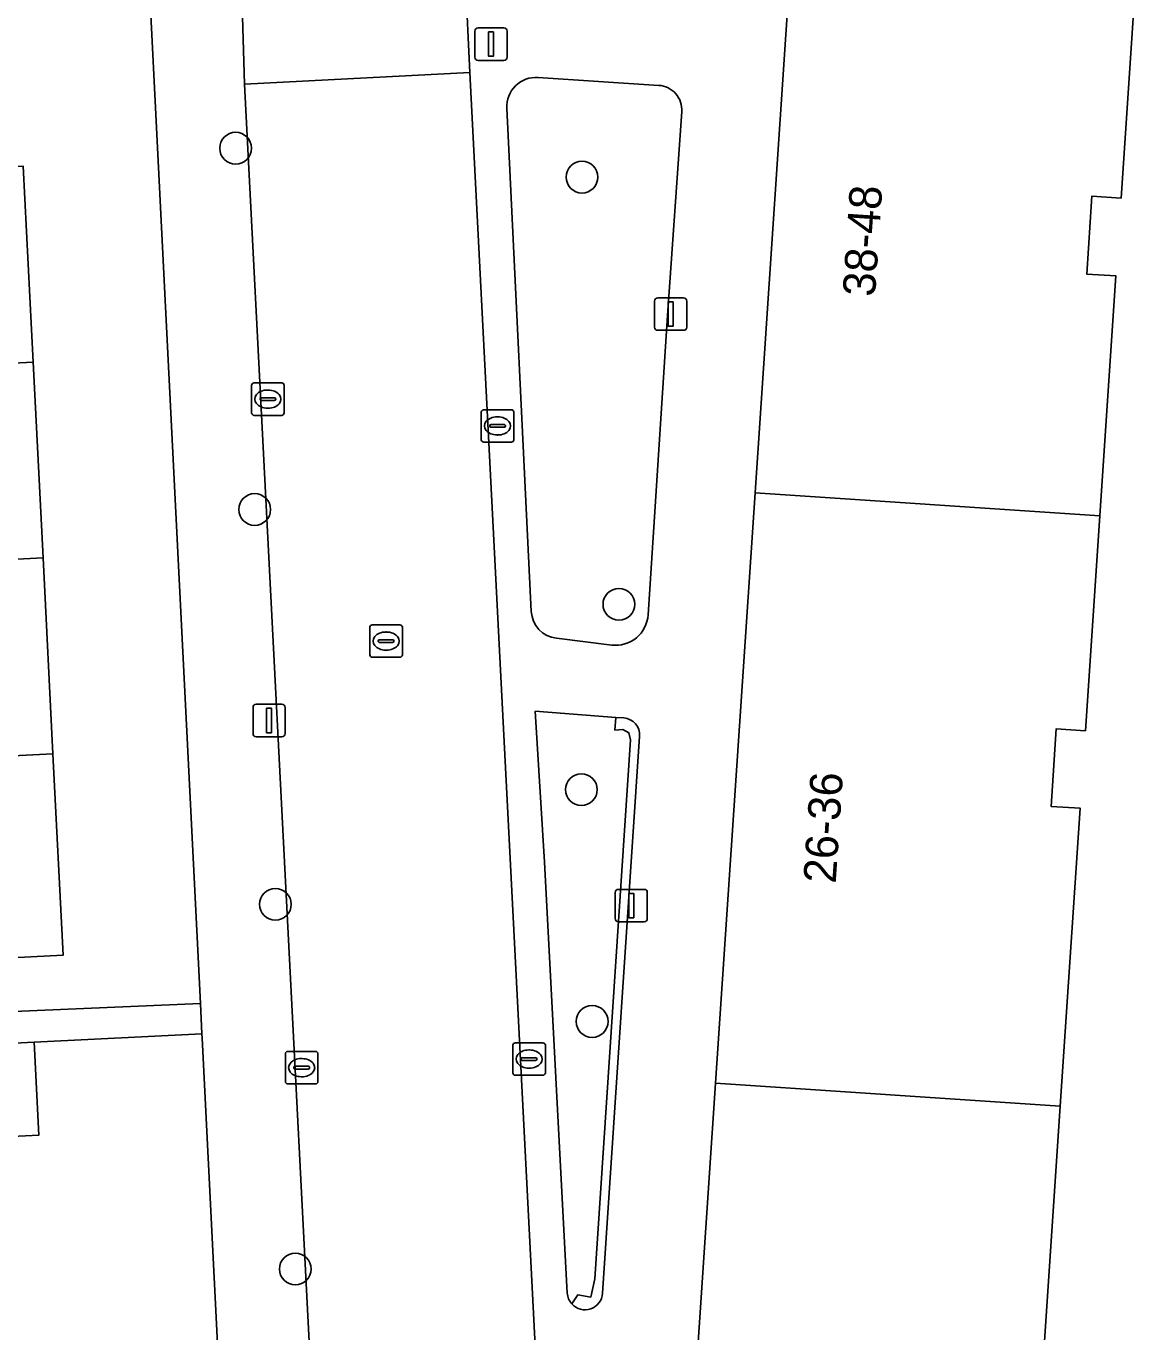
# Model space of a CAD drawing. Extents: x 161084 to 161928, y 385354 to 386522.
# Drawn here: x 161810.87 to 161845.17, y 385892.02 to 385932.25 of the extents above; entities that cross this region are included whole.
import ezdxf

# ---------------------------------------------------------------- set-up
doc = ezdxf.new("R2010")
doc.units = 0
for name, color, linetype in [('IMGEO_Boom', 7, 'Continuous'), ('IMGEO_Erf', 7, 'Continuous'), ('IMGEO_Groenvoorziening', 7, 'Continuous'), ('IMGEO_Haag', 7, 'Continuous'), ('IMGEO_Kolk', 7, 'Continuous'), ('IMGEO_Lichtmast', 7, 'Continuous'), ('IMGEO_Pand', 7, 'Continuous'), ('IMGEO_Pand_nummerreeks', 7, 'Continuous'), ('IMGEO_Rijbaan_lokaal_open', 7, 'Continuous'), ('IMGEO_Rioolput', 7, 'Continuous'), ('IMGEO_Voetpad_open', 7, 'Continuous')]:
    doc.layers.add(name, color=color, linetype=linetype)

msp = doc.modelspace()

# ---------------------------------------------------------------- linework, layer by layer
at = {"layer": 'IMGEO_Boom'}
for centre in [(161817.328, 385928.491), (161828.005, 385927.599), (161817.918, 385917.359), (161829.141, 385914.438), (161827.987, 385908.728), (161818.555, 385905.195), (161828.317, 385901.585), (161819.167, 385893.958)]:
    msp.add_circle(centre, 0.489, dxfattribs=at)
at = {"layer": 'IMGEO_Erf'}
for points in [[(161793.696, 385901.172), (161816.244, 385902.138), (161813.117, 385964.498), (161808.949, 385964.315)], [(161810.786, 385927.935), (161811.09, 385921.901), (161811.395, 385915.867), (161811.7, 385909.832), (161812.013, 385903.624), (161807.02, 385903.372)], [(161816.297, 385901.071), (161816.29, 385901.204), (161811.124, 385900.945), (161811.269, 385898.084), (161806.754, 385897.858), (161806.824, 385896.468), (161805.083, 385896.38), (161804.993, 385898.163), (161801.445, 385897.984), (161801.32, 385900.451), (161796.445, 385900.207), (161796.57, 385897.74), (161792.937, 385897.556), (161789.389, 385897.377), (161789.264, 385899.844), (161780.664, 385899.393), (161780.876, 385895.682), (161774.99, 385895.349), (161774.78, 385899.06), (161769.403, 385898.759), (161770.544, 385876.533)], [(161773.699, 385873.684), (161814.72, 385875.762), (161814.973, 385875.786), (161815.223, 385875.833), (161815.468, 385875.902), (161815.706, 385875.992), (161815.934, 385876.104), (161816.152, 385876.235), (161816.357, 385876.385), (161816.548, 385876.553), (161816.724, 385876.738), (161816.882, 385876.937), (161817.021, 385877.149), (161817.141, 385877.374), (161817.241, 385877.608), (161817.319, 385877.85), (161817.375, 385878.098), (161817.409, 385878.35), (161817.42, 385878.604), (161817.417, 385878.743), (161816.297, 385901.071)]]:
    msp.add_lwpolyline(points, dxfattribs=at)
at = {"layer": 'IMGEO_Groenvoorziening'}
for points in [[(161830.372, 385930.427), (161826.652, 385930.671)], [(161825.687, 385929.723), (161826.443, 385914.219)], [(161830.041, 385914.113), (161830.642, 385923.335), (161831.08, 385929.617)], [(161827.215, 385913.39), (161828.921, 385913.183)], [(161829.052, 385910.955), (161826.562, 385911.144), (161826.85, 385906.495), (161827.551, 385893.217)], [(161827.691, 385892.881), (161827.874, 385893.159), (161828.272, 385893.093), (161828.404, 385893.656), (161829.499, 385910.266), (161829.449, 385910.481), (161829.266, 385910.581), (161829.018, 385910.564), (161829.052, 385910.955)], [(161829.289, 385910.937), (161829.052, 385910.955), (161829.018, 385910.564), (161829.266, 385910.581), (161829.449, 385910.481), (161829.499, 385910.266), (161828.404, 385893.656), (161828.272, 385893.093), (161827.874, 385893.159), (161827.691, 385892.881)], [(161828.637, 385893.21), (161829.78, 385910.368)]]:
    msp.add_lwpolyline(points, dxfattribs=at)
for centre, radius, start, end in [((161826.592, 385929.767), 0.906, 86.2276, 182.7541), ((161830.322, 385929.669), 0.76, 356.0785, 86.2333), ((161827.318, 385914.26), 0.876, 182.6902, 263.2317), ((161829.041, 385914.178), 1.002, 263.1447, 356.2649), ((161829.249, 385910.406), 0.532, 355.8915, 85.6915), ((161828.094, 385893.246), 0.543, 183.0518, 222.1879), ((161828.094, 385893.248), 0.545, 222.3087, 356.0446)]:
    msp.add_arc(centre, radius, start, end, dxfattribs=at)
at = {"layer": 'IMGEO_Haag'}
for points in [[(161829.052, 385910.955), (161829.018, 385910.564), (161829.266, 385910.581), (161829.449, 385910.481), (161829.499, 385910.266), (161828.404, 385893.656), (161828.272, 385893.093), (161827.874, 385893.159), (161827.691, 385892.881)], [(161829.289, 385910.937), (161829.052, 385910.955)], [(161828.637, 385893.21), (161829.78, 385910.368)]]:
    msp.add_lwpolyline(points, dxfattribs=at)
for centre, radius, start, end in [((161829.249, 385910.406), 0.532, 355.8915, 85.6915), ((161828.094, 385893.248), 0.545, 222.3087, 356.0446)]:
    msp.add_arc(centre, radius, start, end, dxfattribs=at)
at = {"layer": 'IMGEO_Kolk'}
for p, q in [((161817.823, 385920.334), (161817.823, 385921.186)), ((161817.898, 385921.26), (161818.75, 385921.26)), ((161818.311, 385921.04), (161818.336, 385921.04)), ((161818.824, 385921.186), (161818.824, 385920.334)), ((161818.082, 385920.754), (161818.082, 385920.766)), ((161818.52, 385920.717), (161818.122, 385920.717)), ((161818.125, 385920.803), (161818.523, 385920.803)), ((161818.566, 385920.766), (161818.566, 385920.754)), ((161818.75, 385920.26), (161817.898, 385920.26)), ((161818.334, 385920.48), (161818.309, 385920.48)), ((161824.901, 385919.508), (161824.901, 385920.36)), ((161824.976, 385920.434), (161825.828, 385920.434)), ((161825.389, 385920.214), (161825.414, 385920.214)), ((161825.902, 385920.36), (161825.902, 385919.508)), ((161825.16, 385919.928), (161825.16, 385919.94)), ((161825.598, 385919.891), (161825.2, 385919.891)), ((161825.203, 385919.977), (161825.601, 385919.977)), ((161825.644, 385919.94), (161825.644, 385919.928)), ((161825.828, 385919.434), (161824.976, 385919.434)), ((161825.412, 385919.654), (161825.387, 385919.654)), ((161825.874, 385900.001), (161825.874, 385900.853)), ((161825.949, 385900.927), (161826.801, 385900.927)), ((161826.875, 385900.853), (161826.875, 385900.001)), ((161818.864, 385899.736), (161818.864, 385900.588)), ((161818.939, 385900.662), (161819.791, 385900.662)), ((161819.865, 385900.588), (161819.865, 385899.736)), ((161826.176, 385900.47), (161826.574, 385900.47)), ((161826.362, 385900.707), (161826.387, 385900.707)), ((161819.123, 385900.156), (161819.123, 385900.168)), ((161819.561, 385900.119), (161819.163, 385900.119)), ((161819.166, 385900.205), (161819.564, 385900.205)), ((161819.352, 385900.442), (161819.377, 385900.442)), ((161819.607, 385900.168), (161819.607, 385900.156)), ((161826.133, 385900.421), (161826.133, 385900.433)), ((161826.571, 385900.384), (161826.173, 385900.384)), ((161826.385, 385900.147), (161826.36, 385900.147)), ((161826.617, 385900.433), (161826.617, 385900.421)), ((161819.791, 385899.662), (161818.939, 385899.662)), ((161819.375, 385899.882), (161819.35, 385899.882)), ((161826.801, 385899.927), (161825.949, 385899.927))]:
    msp.add_line(p, q, dxfattribs=at)
for points in [[(161817.823, 385920.334), (161817.823, 385921.186)], [(161817.898, 385921.26), (161818.75, 385921.26)], [(161818.824, 385921.186), (161818.824, 385920.334)], [(161818.75, 385920.26), (161817.898, 385920.26)], [(161824.901, 385919.508), (161824.901, 385920.36)], [(161824.976, 385920.434), (161825.828, 385920.434)], [(161825.902, 385920.36), (161825.902, 385919.508)], [(161825.828, 385919.434), (161824.976, 385919.434)], [(161825.874, 385900.001), (161825.874, 385900.853)], [(161825.949, 385900.927), (161826.801, 385900.927)], [(161826.875, 385900.853), (161826.875, 385900.001)], [(161818.864, 385899.736), (161818.864, 385900.588)], [(161818.939, 385900.662), (161819.791, 385900.662)], [(161819.865, 385900.588), (161819.865, 385899.736)], [(161819.791, 385899.662), (161818.939, 385899.662)], [(161826.801, 385899.927), (161825.949, 385899.927)]]:
    msp.add_lwpolyline(points, dxfattribs=at)
for centre, radius, start, end in [((161817.9, 385921.184), 0.0765, 91.552, 178.448), ((161817.9, 385921.184), 0.0765, 91.552, 178.448), ((161818.748, 385921.184), 0.0765, 1.552, 88.448), ((161818.748, 385921.184), 0.0765, 1.552, 88.448), ((161818.122, 385920.763), 0.0403, 85.8775, 175.7526), ((161818.119, 385920.753), 0.0366, 178.938, 274.7102), ((161818.523, 385920.76), 0.043, 264.8664, 352.4533), ((161818.527, 385920.765), 0.0386, 1.7309, 96.639), ((161817.9, 385920.336), 0.0765, 181.552, 268.448), ((161817.9, 385920.336), 0.0765, 181.552, 268.448), ((161818.748, 385920.336), 0.0765, 271.552, 358.448), ((161818.748, 385920.336), 0.0765, 271.552, 358.448), ((161824.978, 385920.358), 0.0765, 91.552, 178.448), ((161824.978, 385920.358), 0.0765, 91.552, 178.448), ((161825.826, 385920.358), 0.0765, 1.552, 88.448), ((161825.826, 385920.358), 0.0765, 1.552, 88.448), ((161825.2, 385919.937), 0.0403, 85.8775, 175.7526), ((161825.197, 385919.927), 0.0366, 178.938, 274.7102), ((161825.601, 385919.934), 0.043, 264.8664, 352.4533), ((161825.605, 385919.939), 0.0386, 1.7309, 96.639), ((161824.978, 385919.51), 0.0765, 181.552, 268.448), ((161824.978, 385919.51), 0.0765, 181.552, 268.448), ((161825.826, 385919.51), 0.0765, 271.552, 358.448), ((161825.826, 385919.51), 0.0765, 271.552, 358.448), ((161825.951, 385900.851), 0.0765, 91.552, 178.448), ((161825.951, 385900.851), 0.0765, 91.552, 178.448), ((161826.799, 385900.851), 0.0765, 1.552, 88.448), ((161826.799, 385900.851), 0.0765, 1.552, 88.448), ((161818.941, 385900.586), 0.0765, 91.552, 178.448), ((161818.941, 385900.586), 0.0765, 91.552, 178.448), ((161819.789, 385900.586), 0.0765, 1.552, 88.448), ((161819.789, 385900.586), 0.0765, 1.552, 88.448), ((161826.173, 385900.43), 0.0403, 85.8775, 175.7526), ((161826.578, 385900.432), 0.0386, 1.7309, 96.639), ((161819.163, 385900.165), 0.0403, 85.8775, 175.7526), ((161819.16, 385900.155), 0.0366, 178.938, 274.7102), ((161819.564, 385900.162), 0.043, 264.8664, 352.4533), ((161819.568, 385900.167), 0.0386, 1.7309, 96.639), ((161826.17, 385900.42), 0.0366, 178.938, 274.7102), ((161826.574, 385900.427), 0.043, 264.8664, 352.4533), ((161818.941, 385899.738), 0.0765, 181.552, 268.448), ((161818.941, 385899.738), 0.0765, 181.552, 268.448), ((161819.789, 385899.738), 0.0765, 271.552, 358.448), ((161819.789, 385899.738), 0.0765, 271.552, 358.448), ((161825.951, 385900.003), 0.0765, 181.552, 268.448), ((161825.951, 385900.003), 0.0765, 181.552, 268.448), ((161826.799, 385900.003), 0.0765, 271.552, 358.448), ((161826.799, 385900.003), 0.0765, 271.552, 358.448)]:
    msp.add_arc(centre, radius, start, end, dxfattribs=at)
for centre, major_axis, ratio, start_param, end_param in [((161818.31, 385920.76), (-0.387, 0.002), 0.722429, 4.712389, 7.853982), ((161818.335, 385920.76), (-0.39, 0.002), 0.717154, 1.570796, 4.712389), ((161825.388, 385919.934), (-0.387, 0.002), 0.722429, 4.712389, 7.853982), ((161825.413, 385919.934), (-0.39, 0.002), 0.717154, 1.570796, 4.712389), ((161826.361, 385900.427), (-0.387, 0.002), 0.722429, 4.712389, 7.853982), ((161826.386, 385900.427), (-0.39, 0.002), 0.717154, 1.570796, 4.712389), ((161819.351, 385900.162), (-0.387, 0.002), 0.722429, 4.712389, 7.853982), ((161819.376, 385900.162), (-0.39, 0.002), 0.717154, 1.570796, 4.712389)]:
    msp.add_ellipse(centre, major_axis=major_axis, ratio=ratio, start_param=start_param, end_param=end_param, dxfattribs=at)
at = {"layer": 'IMGEO_Lichtmast'}
for p, q in [((161824.704, 385931.297), (161824.704, 385932.097)), ((161824.704, 385932.097), (161824.704, 385931.297)), ((161824.804, 385932.197), (161825.594, 385932.197)), ((161825.594, 385932.197), (161824.804, 385932.197)), ((161825.694, 385932.097), (161825.694, 385931.297)), ((161825.694, 385931.297), (161825.694, 385932.097)), ((161825.594, 385931.197), (161824.804, 385931.197)), ((161824.804, 385931.197), (161825.594, 385931.197)), ((161830.341, 385923.879), (161831.131, 385923.879)), ((161831.131, 385923.879), (161830.341, 385923.879)), ((161830.241, 385922.979), (161830.241, 385923.779)), ((161830.241, 385923.779), (161830.241, 385922.979)), ((161831.231, 385923.779), (161831.231, 385922.979)), ((161831.231, 385922.979), (161831.231, 385923.779)), ((161831.131, 385922.879), (161830.341, 385922.879)), ((161830.341, 385922.879), (161831.131, 385922.879)), ((161817.965, 385911.358), (161818.755, 385911.358)), ((161818.755, 385911.358), (161817.965, 385911.358)), ((161817.865, 385910.458), (161817.865, 385911.258)), ((161817.865, 385911.258), (161817.865, 385910.458)), ((161818.855, 385911.258), (161818.855, 385910.458)), ((161818.855, 385910.458), (161818.855, 385911.258)), ((161818.755, 385910.358), (161817.965, 385910.358)), ((161817.965, 385910.358), (161818.755, 385910.358)), ((161829.028, 385904.756), (161829.028, 385905.556)), ((161829.028, 385905.556), (161829.028, 385904.756)), ((161829.128, 385905.656), (161829.918, 385905.656)), ((161829.918, 385905.656), (161829.128, 385905.656)), ((161830.018, 385905.556), (161830.018, 385904.756)), ((161830.018, 385904.756), (161830.018, 385905.556)), ((161829.918, 385904.656), (161829.128, 385904.656)), ((161829.128, 385904.656), (161829.918, 385904.656))]:
    msp.add_line(p, q, dxfattribs=at)
for points in [[(161825.124, 385932.072), (161825.274, 385932.072), (161825.274, 385931.322), (161825.124, 385931.322), (161825.124, 385932.072)], [(161830.661, 385923.754), (161830.811, 385923.754), (161830.811, 385923.004), (161830.661, 385923.004), (161830.661, 385923.754)], [(161818.285, 385911.233), (161818.435, 385911.233), (161818.435, 385910.483), (161818.285, 385910.483), (161818.285, 385911.233)], [(161829.448, 385905.531), (161829.598, 385905.531), (161829.598, 385904.781), (161829.448, 385904.781), (161829.448, 385905.531)]]:
    msp.add_lwpolyline(points, dxfattribs=at)
for centre, start, end in [((161824.804, 385932.097), 90, 180), ((161824.804, 385932.097), 90, 180), ((161825.594, 385932.097), 0, 90), ((161825.594, 385932.097), 360, 90), ((161824.804, 385931.297), 180, 270), ((161824.804, 385931.297), 180, 270), ((161825.594, 385931.297), 270, 0), ((161825.594, 385931.297), 270, 0), ((161830.341, 385923.779), 90, 180), ((161830.341, 385923.779), 90, 180), ((161831.131, 385923.779), 0, 90), ((161831.131, 385923.779), 360, 90), ((161830.341, 385922.979), 180, 270), ((161830.341, 385922.979), 180, 270), ((161831.131, 385922.979), 270, 0), ((161831.131, 385922.979), 270, 0), ((161817.965, 385911.258), 90, 180), ((161817.965, 385911.258), 90, 180), ((161818.755, 385911.258), 0, 90), ((161818.755, 385911.258), 360, 90), ((161817.965, 385910.458), 180, 270), ((161817.965, 385910.458), 180, 270), ((161818.755, 385910.458), 270, 0), ((161818.755, 385910.458), 270, 0), ((161829.128, 385905.556), 90, 180), ((161829.128, 385905.556), 90, 180), ((161829.918, 385905.556), 0, 90), ((161829.918, 385905.556), 360, 90), ((161829.128, 385904.756), 180, 270), ((161829.128, 385904.756), 180, 270), ((161829.918, 385904.756), 270, 0), ((161829.918, 385904.756), 270, 0)]:
    msp.add_arc(centre, 0.1, start, end, dxfattribs=at)
at = {"layer": 'IMGEO_Pand'}
for points in [[(161833.343, 385917.876), (161843.965, 385917.164), (161844.46, 385924.554), (161843.56, 385924.614), (161843.721, 385927.014), (161844.62, 385926.954), (161845.168, 385935.124), (161834.546, 385935.835)], [(161803.558, 385927.57), (161803.863, 385921.536), (161811.09, 385921.901), (161810.786, 385927.935)], [(161811.395, 385915.867), (161811.09, 385921.901), (161803.863, 385921.536), (161804.168, 385915.502)], [(161832.124, 385899.683), (161842.746, 385898.971), (161843.361, 385908.153), (161842.461, 385908.213), (161842.621, 385910.603), (161843.521, 385910.543), (161843.965, 385917.164), (161833.343, 385917.876)], [(161811.7, 385909.832), (161811.395, 385915.867), (161804.168, 385915.502), (161804.472, 385909.467)], [(161804.472, 385909.467), (161804.786, 385903.259), (161807.02, 385903.372), (161812.013, 385903.624), (161811.7, 385909.832)], [(161811.124, 385900.945), (161808.501, 385900.814), (161804.869, 385900.63), (161804.993, 385898.163), (161805.083, 385896.38), (161806.824, 385896.468), (161806.754, 385897.858), (161811.269, 385898.084)], [(161830.921, 385881.723), (161841.543, 385881.011), (161842.092, 385889.202), (161841.192, 385889.262), (161841.351, 385891.642), (161842.251, 385891.582), (161842.746, 385898.971), (161832.124, 385899.683)]]:
    msp.add_lwpolyline(points, close=True, dxfattribs=at)
at = {"layer": 'IMGEO_Rijbaan_lokaal_open'}
msp.add_lwpolyline([(161845.168, 385935.124), (161844.62, 385926.954), (161843.721, 385927.014), (161843.56, 385924.614), (161844.46, 385924.554), (161843.965, 385917.164), (161843.521, 385910.543), (161842.621, 385910.603), (161842.461, 385908.213), (161843.361, 385908.153), (161842.746, 385898.971), (161842.251, 385891.582)], dxfattribs=at)
for points in [[(161824.409, 385933.649), (161817.524, 385933.25), (161817.598, 385930.465), (161824.543, 385930.825)], [(161824.543, 385930.825), (161817.598, 385930.465), (161820.274, 385878.537), (161827.216, 385878.955), (161826.78, 385887.396)]]:
    msp.add_lwpolyline(points, close=True, dxfattribs=at)
at = {"layer": 'IMGEO_Rioolput'}
for p, q in [((161821.467, 385912.879), (161821.467, 385913.731)), ((161821.542, 385913.805), (161822.394, 385913.805)), ((161822.468, 385913.731), (161822.468, 385912.879)), ((161821.769, 385913.348), (161822.167, 385913.348)), ((161821.955, 385913.585), (161821.98, 385913.585)), ((161821.726, 385913.299), (161821.726, 385913.311)), ((161822.164, 385913.262), (161821.766, 385913.262)), ((161821.978, 385913.025), (161821.953, 385913.025)), ((161822.21, 385913.311), (161822.21, 385913.299)), ((161822.394, 385912.805), (161821.542, 385912.805))]:
    msp.add_line(p, q, dxfattribs=at)
for points in [[(161821.467, 385912.879), (161821.467, 385913.731)], [(161821.542, 385913.805), (161822.394, 385913.805)], [(161822.468, 385913.731), (161822.468, 385912.879)], [(161822.394, 385912.805), (161821.542, 385912.805)]]:
    msp.add_lwpolyline(points, dxfattribs=at)
for centre, radius, start, end in [((161821.544, 385913.729), 0.0765, 91.552, 178.448), ((161821.544, 385913.729), 0.0765, 91.552, 178.448), ((161822.392, 385913.729), 0.0765, 1.552, 88.448), ((161822.392, 385913.729), 0.0765, 1.552, 88.448), ((161821.766, 385913.308), 0.0403, 85.8775, 175.7526), ((161822.171, 385913.31), 0.0386, 1.7309, 96.639), ((161821.763, 385913.298), 0.0366, 178.938, 274.7102), ((161822.167, 385913.305), 0.043, 264.8664, 352.4533), ((161821.544, 385912.881), 0.0765, 181.552, 268.448), ((161821.544, 385912.881), 0.0765, 181.552, 268.448), ((161822.392, 385912.881), 0.0765, 271.552, 358.448), ((161822.392, 385912.881), 0.0765, 271.552, 358.448)]:
    msp.add_arc(centre, radius, start, end, dxfattribs=at)
for centre, major_axis, ratio, start_param, end_param in [((161821.954, 385913.305), (-0.387, 0.002), 0.722429, 4.712389, 7.853982), ((161821.979, 385913.305), (-0.39, 0.002), 0.717154, 1.570796, 4.712389)]:
    msp.add_ellipse(centre, major_axis=major_axis, ratio=ratio, start_param=start_param, end_param=end_param, dxfattribs=at)
at = {"layer": 'IMGEO_Voetpad_open'}
for points in [[(161823.362, 386018.13), (161823.365, 386020.125), (161823.8, 386026.551), (161823.303, 386026.585), (161823.281, 386026.266), (161822.885, 386026.242), (161822.44, 386034.439), (161822.312, 386039.155), (161819.491, 386039.333), (161818.994, 386039.308), (161821.04, 385999.964), (161821.739, 385986.755), (161822.36, 385974.707), (161822.466, 385971.713), (161824.409, 385933.649), (161824.543, 385930.825), (161826.78, 385887.396), (161827.216, 385878.955), (161827.441, 385874.599)], [(161823.971, 385866.826), (161823.317, 385866.436), (161822.631, 385866.106), (161821.919, 385865.839), (161821.185, 385865.636), (161820.549, 385863.056), (161829.383, 385862.523), (161829.675, 385862.505), (161829.718, 385863.763), (161830.921, 385881.723), (161832.124, 385899.683), (161833.343, 385917.876), (161834.546, 385935.835), (161835.719, 385953.351), (161834.342, 385953.452), (161826.493, 385954.025), (161824.899, 385985.545), (161824.722, 385988.511), (161824.708, 385988.802), (161824.369, 385995.674), (161824.366, 385998.161), (161824.364, 386000), (161823.362, 386018.13)], [(161807.553, 386012.306), (161806.864, 386006.001), (161807.13, 385999.905), (161808.729, 385966.944), (161808.949, 385964.315), (161813.117, 385964.498), (161816.244, 385902.138), (161816.29, 385901.204), (161816.297, 385901.071), (161817.417, 385878.743), (161819.314, 385875.046)], [(161820.274, 385878.537), (161817.598, 385930.465), (161817.524, 385933.25), (161815.45, 385971.458)], [(161826.652, 385930.671), (161830.372, 385930.427)], [(161826.443, 385914.219), (161825.687, 385929.723)], [(161831.08, 385929.617), (161830.642, 385923.335), (161830.041, 385914.113)], [(161828.921, 385913.183), (161827.215, 385913.39)], [(161827.551, 385893.217), (161826.85, 385906.495), (161826.562, 385911.144), (161829.052, 385910.955), (161829.289, 385910.937)], [(161829.78, 385910.368), (161828.637, 385893.21)], [(161808.501, 385900.814), (161811.124, 385900.945), (161816.29, 385901.204), (161816.244, 385902.138), (161793.696, 385901.172)]]:
    msp.add_lwpolyline(points, dxfattribs=at)
for centre, radius, start, end in [((161826.592, 385929.767), 0.906, 86.2276, 182.7541), ((161830.322, 385929.669), 0.76, 356.0785, 86.2333), ((161827.318, 385914.26), 0.876, 182.6902, 263.2317), ((161829.041, 385914.178), 1.002, 263.1447, 356.2649), ((161829.249, 385910.406), 0.532, 355.8915, 85.6915), ((161828.094, 385893.246), 0.543, 183.0518, 222.1879), ((161828.094, 385893.248), 0.545, 222.3087, 356.0446)]:
    msp.add_arc(centre, radius, start, end, dxfattribs=at)

# ---------------------------------------------------------------- texts
at = {"layer": 'IMGEO_Pand_nummerreeks'}
for s, p in [('38-48', (161837.034, 385923.9)), ('26-36', (161835.823, 385905.82))]:
    msp.add_text(s, height=1, rotation=86.1678, dxfattribs=at).set_placement(p)

doc.saveas('drawing.dxf')
